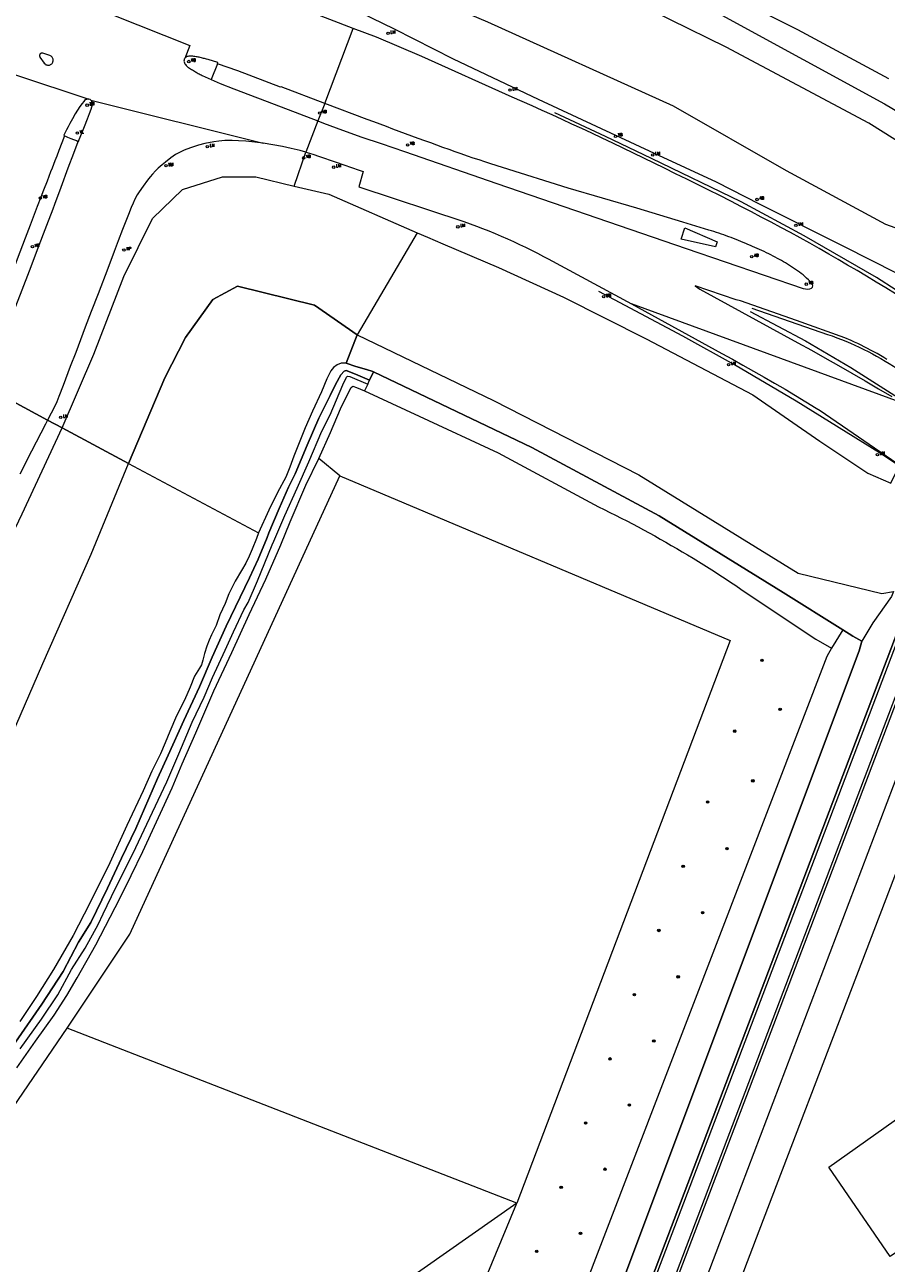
# Model space of a CAD drawing. Header units: metres. Extents: x 138165 to 154469, y 480134 to 494189.
# Tile 878 of 1056: x 148448 to 148623, y 487087 to 487339. Entities that reach past the tile are written whole.
import ezdxf

# ---------------------------------------------------------------- set-up
doc = ezdxf.new("R2010")
doc.units = ezdxf.units.M
doc.header["$LTSCALE"] = 0.001
doc.header["$MEASUREMENT"] = 0
for name, color, linetype, lineweight in [('TOP-L-topo objecten punt', 7, 'Continuous', 0), ('TOP-L-topo objecten vlak', 7, 'Continuous', 0), ('TOP-L-verharding vangrail', 7, 'Continuous', 0)]:
    doc.layers.add(name, color=color, linetype=linetype, lineweight=lineweight)
doc.styles.add('Style-STANDARD', font='STANDARD.shx')

# ---------------------------------------------------------------- blocks, each defined once
blk = doc.blocks.new('24')
at = {"layer": 'TOP-L-topo objecten punt', "color": 7, "linetype": 'Continuous', "lineweight": 0}
for radius in [0.025, 0.0182, 0.0115, 0.005]:
    blk.add_circle((0, 0), radius, dxfattribs=at)
blk = doc.blocks.new('16')
at = {"layer": 'TOP-L-topo objecten punt', "color": 7, "linetype": 'Continuous', "lineweight": 0}
blk.add_circle((0, 0), 0.025, dxfattribs=at)
at = {"layer": 'TOP-L-topo objecten punt', "color": 7, "linetype": 'Continuous', "lineweight": 0, "style": 'Style-STANDARD'}
blk.add_text('LM', height=0.06, dxfattribs=at).set_placement((0.0483, 0))
blk = doc.blocks.new('15')
at = {"layer": 'TOP-L-topo objecten punt', "color": 7, "linetype": 'Continuous', "lineweight": 0}
blk.add_circle((0, 0), 0.025, dxfattribs=at)
at = {"layer": 'TOP-L-topo objecten punt', "color": 7, "linetype": 'Continuous', "lineweight": 0, "style": 'Style-STANDARD'}
blk.add_text('VL', height=0.06, dxfattribs=at).set_placement((0.0483, 0))
blk = doc.blocks.new('17')
at = {"layer": 'TOP-L-topo objecten punt', "color": 7, "linetype": 'Continuous', "lineweight": 0}
blk.add_circle((0, 0), 0.025, dxfattribs=at)
at = {"layer": 'TOP-L-topo objecten punt', "color": 7, "linetype": 'Continuous', "lineweight": 0, "style": 'Style-STANDARD'}
blk.add_text('HP', height=0.06, dxfattribs=at).set_placement((0.0483, 0))
blk = doc.blocks.new('14')
at = {"layer": 'TOP-L-topo objecten punt', "color": 7, "linetype": 'Continuous', "lineweight": 0}
blk.add_circle((0, 0), 0.025, dxfattribs=at)
at = {"layer": 'TOP-L-topo objecten punt', "color": 7, "linetype": 'Continuous', "lineweight": 0, "style": 'Style-STANDARD'}
blk.add_text('VB', height=0.06, dxfattribs=at).set_placement((0.0483, 0))
blk = doc.blocks.new('11')
at = {"layer": 'TOP-L-topo objecten punt', "color": 7, "linetype": 'Continuous', "lineweight": 0}
blk.add_circle((0, 0), 0.025, dxfattribs=at)
at = {"layer": 'TOP-L-topo objecten punt', "color": 7, "linetype": 'Continuous', "lineweight": 0, "style": 'Style-STANDARD'}
blk.add_text('AB', height=0.06, dxfattribs=at).set_placement((0.0483, 0))

msp = doc.modelspace()

# ---------------------------------------------------------------- linework, layer by layer
at = {"layer": 'TOP-L-topo objecten vlak', "flags": 128}
for points in [[(148748.74, 487411.24), (148743.75, 487416.45), (148733.7, 487417.71), (148651.32, 487387.47), (148622.8, 487377.32), (148590.96, 487365.71), (148564.59, 487356.74), (148560.76, 487354.93), (148567.44, 487351.74), (148570.39, 487350.34), (148589.69, 487341.21), (148622.82, 487323.19), (148646.97, 487308.89), (148649.48, 487307.41), (148653.44, 487305.07)], [(148623.75, 487328.26), (148605.16, 487338.28), (148577.33, 487352.16), (148572.33, 487354.44), (148579.2, 487356.67), (148622.02, 487371.74), (148661.88, 487386.29)], [(148631.95, 487286.33), (148625.26, 487288.66), (148614.66, 487294.03), (148597.53, 487302.7), (148588.62, 487307.22), (148575.98, 487313.03), (148552.31, 487324.03), (148535.02, 487332.3), (148522.96, 487338.41), (148507.15, 487346.11), (148503.15, 487349.03), (148508.46, 487361.23), (148508.88, 487364.57), (148513.63, 487375.33), (148503.3, 487376.78), (148501.92, 487373.33), (148497.23, 487373.56), (148502.27, 487381.81), (148502.29, 487381.83), (148502.43, 487381.83), (148517.61, 487381.96), (148521.58, 487380.44)], [(148639.7, 487292.67), (148623.1, 487298.63), (148602.87, 487309.56), (148579.85, 487322.67), (148542.01, 487339.78), (148523.01, 487347.86), (148524.32, 487363.08)], [(148643.23, 487304.47), (148619.62, 487319.27), (148590.54, 487334.74), (148567.9, 487345.9), (148544.71, 487353.17), (148524.32, 487363.08)], [(148454.72, 487345.64), (148481.26, 487335.09), (148480.2, 487332.44)], [(148514.57, 487338.55), (148505.93, 487341.88), (148490.76, 487347.57)], [(148508.73, 487323.26), (148514.57, 487338.55)], [(148625.09, 487284.46), (148623.12, 487285.67), (148621.14, 487286.87), (148619.15, 487288.07), (148617.25, 487289.21), (148615.33, 487290.34), (148613.41, 487291.46), (148611.49, 487292.58), (148609.56, 487293.68), (148607.62, 487294.78), (148605.68, 487295.86), (148603.7, 487296.94), (148601.71, 487298.01), (148599.72, 487299.07), (148597.72, 487300.12), (148595.72, 487301.16), (148593.72, 487302.2), (148591.49, 487303.35), (148589.25, 487304.48), (148587.01, 487305.61), (148584.76, 487306.73), (148582.52, 487307.84), (148580.26, 487308.95), (148578.01, 487310.05), (148575.9, 487311.09), (148573.79, 487312.12), (148571.68, 487313.14), (148569.56, 487314.17), (148567.44, 487315.18), (148565.32, 487316.19), (148563.19, 487317.19), (148561.17, 487318.14), (148559.14, 487319.07), (148557.12, 487320.01), (148555.09, 487320.93), (148553.05, 487321.85), (148551.02, 487322.76), (148548.98, 487323.67), (148546.94, 487324.57), (148528.52, 487332.83), (148523.91, 487334.82), (148519.26, 487336.73), (148514.57, 487338.55)], [(148430.66, 487334.04), (148460.68, 487324.13)], [(148450.7, 487332.7), (148451.58, 487331.43), (148451.79, 487331.23), (148451.92, 487331.15), (148452.06, 487331.09), (148452.21, 487331.05), (148452.35, 487331.03), (148452.5, 487331.03), (148452.63, 487331.06), (148452.75, 487331.1), (148452.87, 487331.16), (148452.99, 487331.23), (148453.09, 487331.32), (148453.18, 487331.42), (148453.25, 487331.52), (148453.31, 487331.64), (148453.35, 487331.77), (148453.38, 487331.9), (148453.39, 487332.04), (148453.38, 487332.17), (148453.36, 487332.31), (148453.31, 487332.43), (148453.25, 487332.56), (148453.17, 487332.68), (148453.07, 487332.79), (148452.96, 487332.89), (148452.84, 487332.97), (148452.71, 487333.03), (148451.3, 487333.49), (148451.19, 487333.52), (148451.13, 487333.53), (148451.08, 487333.52), (148451.02, 487333.52), (148450.97, 487333.5), (148450.92, 487333.48), (148450.86, 487333.45), (148450.81, 487333.42), (148450.77, 487333.38), (148450.73, 487333.33), (148450.69, 487333.28), (148450.66, 487333.23), (148450.64, 487333.18), (148450.62, 487333.12), (148450.62, 487333.06), (148450.61, 487333), (148450.62, 487332.93), (148450.63, 487332.87), (148450.65, 487332.81), (148450.67, 487332.75), (148450.7, 487332.7)], [(148480.2, 487332.44), (148480.12, 487332.27), (148480.06, 487332.08), (148480.04, 487331.9), (148480.07, 487331.7), (148480.15, 487331.52), (148480.25, 487331.34), (148480.36, 487331.17), (148480.49, 487330.99), (148480.64, 487330.83), (148480.81, 487330.68), (148481, 487330.55), (148481.19, 487330.42), (148481.39, 487330.31), (148481.59, 487330.19), (148481.79, 487330.08), (148481.99, 487329.96), (148482.18, 487329.84), (148482.37, 487329.72), (148482.56, 487329.6), (148482.76, 487329.49), (148482.95, 487329.38), (148483.15, 487329.28), (148483.35, 487329.17), (148483.55, 487329.07), (148483.75, 487328.97), (148485.56, 487328.14)], [(148486.89, 487331.34), (148486.93, 487331.61), (148485.01, 487332.18), (148484.62, 487332.29), (148484.43, 487332.34), (148484.23, 487332.4), (148484.04, 487332.44), (148483.82, 487332.5), (148483.6, 487332.55), (148483.38, 487332.6), (148483.17, 487332.65), (148482.95, 487332.7), (148482.73, 487332.74), (148482.5, 487332.78), (148482.28, 487332.81), (148482.06, 487332.84), (148481.86, 487332.86), (148481.65, 487332.89), (148481.45, 487332.91), (148481.24, 487332.92), (148481.04, 487332.9), (148480.84, 487332.85), (148480.65, 487332.79), (148480.47, 487332.71), (148480.32, 487332.58), (148480.2, 487332.44)], [(148486.89, 487331.34), (148485.56, 487328.14)], [(148508.73, 487323.26), (148499.83, 487326.61), (148499.74, 487326.56), (148491.05, 487329.89), (148486.89, 487331.34)], [(148485.56, 487328.14), (148487.43, 487327.29), (148490.21, 487326.21), (148499.87, 487322.54), (148507.36, 487319.69)], [(148460.68, 487324.13), (148460.4, 487324.14), (148460.18, 487324.09), (148460.05, 487324.03), (148459.8, 487323.85), (148459.61, 487323.64), (148459.3, 487323.26), (148458.83, 487322.61), (148458.33, 487321.88), (148457.89, 487321.15), (148457.3, 487320.13), (148456.8, 487319.2), (148456.42, 487318.47), (148456.11, 487317.85), (148455.72, 487317.04), (148455.58, 487316.78), (148455.67, 487316.66)], [(148458.46, 487315.54), (148458.56, 487315.51), (148458.71, 487315.94), (148459.23, 487317.23), (148459.77, 487318.56), (148460.4, 487320.15), (148460.78, 487321.2), (148461.11, 487322.09), (148461.26, 487322.6), (148461.37, 487322.99), (148461.42, 487323.26), (148461.36, 487323.53), (148461.28, 487323.7), (148461.08, 487323.92)], [(148461.08, 487323.92), (148460.94, 487324.04), (148460.68, 487324.13)], [(148461.08, 487323.92), (148496.19, 487315.2)], [(148508.73, 487323.26), (148507.36, 487319.69)], [(148507.36, 487319.69), (148508.48, 487319.26), (148512.38, 487317.81), (148516.3, 487316.42), (148520.23, 487315.09), (148525.02, 487313.45), (148543.82, 487306.96), (148582.45, 487293.73), (148606.26, 487285.56), (148607.23, 487285.44), (148607.63, 487285.47), (148607.99, 487285.62), (148608.18, 487285.83), (148608.27, 487286.09), (148608.18, 487286.36), (148608.02, 487286.61), (148607.71, 487287.01), (148607.35, 487287.36), (148606.98, 487287.7), (148606.63, 487288.03), (148606.26, 487288.34), (148605.88, 487288.63), (148605.49, 487288.91), (148605.1, 487289.19), (148604.7, 487289.46), (148604.29, 487289.73), (148603.89, 487289.99), (148603.49, 487290.25), (148603.08, 487290.51), (148602.67, 487290.76), (148602.26, 487291), (148601.85, 487291.24), (148601.43, 487291.47), (148601.01, 487291.7), (148600.58, 487291.93), (148600.16, 487292.15), (148599.7, 487292.39), (148599.24, 487292.62), (148598.78, 487292.85), (148598.32, 487293.08), (148597.85, 487293.3), (148597.39, 487293.51), (148596.92, 487293.73), (148596.44, 487293.93), (148595.97, 487294.14), (148595.5, 487294.34), (148595.02, 487294.55), (148594.55, 487294.75), (148594.06, 487294.95), (148593.57, 487295.15), (148593.07, 487295.35), (148592.58, 487295.54), (148592.08, 487295.73), (148591.59, 487295.92), (148591.09, 487296.11), (148590.59, 487296.29), (148590.09, 487296.47), (148589.59, 487296.65), (148589.08, 487296.82), (148588.58, 487296.99), (148588.08, 487297.16), (148587.57, 487297.32), (148587.07, 487297.48), (148581.71, 487299.1), (148572.34, 487301.95), (148558.38, 487305.97), (148544.96, 487310.18), (148542.57, 487310.95), (148541.38, 487311.34), (148540.19, 487311.74), (148539, 487312.14), (148537.81, 487312.55), (148536.57, 487312.98), (148535.32, 487313.42), (148534.08, 487313.86), (148532.84, 487314.31), (148531.6, 487314.76), (148530.36, 487315.21), (148529.12, 487315.66), (148527.82, 487316.14), (148526.52, 487316.61), (148525.22, 487317.09), (148523.92, 487317.57), (148522.62, 487318.05), (148521.32, 487318.53), (148520.02, 487319.02), (148518.72, 487319.5), (148517.42, 487319.99), (148508.73, 487323.26)], [(148507.36, 487319.69), (148504.92, 487313.31)], [(148455.67, 487316.66), (148455.15, 487315.23), (148454.57, 487313.69), (148454.11, 487312.51), (148453.74, 487311.56), (148453.15, 487310.08), (148452.86, 487309.33), (148452.14, 487307.44), (148451.43, 487305.59), (148450.88, 487304.14), (148450.15, 487302.26), (148448.71, 487298.49), (148447.68, 487295.81), (148446.61, 487292.98), (148445.24, 487289.39), (148444.1, 487286.42), (148442.84, 487283.14), (148441.26, 487279.01), (148440.21, 487276.26), (148439.35, 487274), (148437.29, 487268.66), (148436.69, 487267.08)], [(148439.51, 487265.57), (148440.07, 487267.01), (148441.46, 487270.65), (148443.21, 487275.23), (148444.48, 487278.56), (148445.19, 487280.41), (148446.73, 487284.42), (148448.88, 487290.05), (148450.19, 487293.49), (148452.08, 487298.44), (148453.36, 487301.79), (148453.7, 487302.73), (148455.01, 487306.22), (148456.46, 487310.14), (148457.57, 487313.12), (148458.46, 487315.54)], [(148496.19, 487315.2), (148494.5, 487315.38), (148492.67, 487315.55), (148491.15, 487315.67), (148489.89, 487315.72), (148488.38, 487315.71), (148487.18, 487315.6), (148486.12, 487315.45), (148484.33, 487315.11), (148483.04, 487314.78), (148481.4, 487314.24), (148480.09, 487313.73), (148479.43, 487313.43), (148478.34, 487312.83), (148477.37, 487312.16), (148476.26, 487311.31), (148475.58, 487310.76), (148474.81, 487310.05), (148474.25, 487309.54), (148473.62, 487308.87), (148473.13, 487308.29), (148472.59, 487307.61), (148471.72, 487306.39), (148470.93, 487305.27), (148470.52, 487304.64), (148470.05, 487303.75), (148469.67, 487302.93), (148469.29, 487302.08), (148468.72, 487300.63), (148467.51, 487297.58), (148466.64, 487295.28), (148465.8, 487293.08), (148464.5, 487289.65), (148462.53, 487284.5), (148461.14, 487280.85), (148459.93, 487277.68), (148458.93, 487275.08), (148457.98, 487272.55), (148456.87, 487269.65), (148455.41, 487265.81), (148454.56, 487263.54), (148454.14, 487262.51), (148453.7, 487261.62), (148452.23, 487258.77)], [(148455.67, 487316.66), (148455.91, 487316.57), (148456.32, 487316.4), (148456.97, 487316.14), (148457.5, 487315.93), (148458.12, 487315.68), (148458.46, 487315.54)], [(148504.92, 487313.31), (148503.73, 487313.64), (148501.92, 487314.08), (148500.1, 487314.46), (148498.19, 487314.83), (148496.19, 487315.2)], [(148502.49, 487306.43), (148504.92, 487313.31)], [(148504.92, 487313.31), (148505.61, 487313.12), (148506.54, 487312.84), (148507.47, 487312.54), (148511.1, 487311.28), (148515.79, 487309.7), (148516.58, 487309.42), (148515.67, 487306.24), (148537.08, 487299.21), (148538.37, 487298.75), (148539.65, 487298.28), (148540.93, 487297.79), (148542.2, 487297.29), (148543.46, 487296.77), (148544.72, 487296.23), (148545.98, 487295.69), (148547.22, 487295.12), (148548.46, 487294.55), (148549.7, 487293.96), (148550.92, 487293.35), (148552.14, 487292.73), (148553.35, 487292.09), (148554.32, 487291.58), (148571.27, 487282.42)], [(148455.24, 487257.16), (148461.68, 487272.19), (148467.76, 487288.04), (148473.63, 487299.84), (148479.76, 487305.7), (148487.89, 487308.3), (148494.72, 487308.29), (148502.49, 487306.43)], [(148502.49, 487306.43), (148509.59, 487304.75), (148527.6, 487296.92)], [(148582.13, 487297.94), (148588.73, 487295.07), (148588.43, 487294.04), (148581.37, 487295.63), (148582.13, 487297.94)], [(148527.6, 487296.92), (148515.33, 487276.13)], [(148527.6, 487296.92), (148529.66, 487296.02), (148532.8, 487294.69), (148544.16, 487289.87), (148557.43, 487283.78), (148574.26, 487275.34), (148596, 487263.92), (148609.67, 487254.46), (148619.45, 487247.94), (148624.13, 487245.9), (148625.37, 487248.42)], [(148455.24, 487257.16), (148468.75, 487249.94), (148476.13, 487267.37), (148480.34, 487275.58), (148485.95, 487283.3), (148490.99, 487286.02), (148506.64, 487282.16), (148515.33, 487276.13)], [(148513.1, 487270.36), (148515.33, 487276.13), (148506.64, 487282.16), (148490.99, 487286.02), (148485.95, 487283.3), (148480.34, 487275.58), (148476.13, 487267.37), (148468.75, 487249.94)], [(148623.34, 487271.13), (148622.68, 487271.53), (148622.01, 487271.92), (148621.35, 487272.31), (148620.67, 487272.68), (148620.02, 487273.03), (148619.38, 487273.37), (148618.72, 487273.7), (148618.07, 487274.03), (148617.41, 487274.35), (148616.74, 487274.66), (148616.08, 487274.97), (148614.73, 487275.55), (148604.94, 487279.08), (148593.5, 487283.02), (148592.62, 487283.27), (148584.22, 487286.14), (148585.22, 487285.43), (148605.17, 487274.51), (148607.94, 487272.98), (148610.7, 487271.45), (148613.45, 487269.9), (148616.19, 487268.33), (148618.92, 487266.75), (148621.65, 487265.16), (148624.36, 487263.55)], [(148571.27, 487282.42), (148589.67, 487272.34), (148591.84, 487271.16), (148594, 487269.96), (148596.16, 487268.75), (148598.31, 487267.53), (148600.45, 487266.29), (148602.58, 487265.04), (148604.71, 487263.78), (148606.82, 487262.5), (148608.93, 487261.21), (148609.73, 487260.71), (148625.37, 487250)], [(148626.58, 487262.23), (148571.27, 487282.42)], [(148515.33, 487276.13), (148513.1, 487270.36), (148515.1, 487269.66), (148517.24, 487269.09), (148518.52, 487268.68), (148518.67, 487268.62), (148550.93, 487253.15), (148576.91, 487239.26), (148602.17, 487223.62), (148614.34, 487216.03), (148616.42, 487214.74), (148618.22, 487213.72)], [(148515.33, 487276.13), (148543.13, 487262.77), (148572.78, 487247.61), (148605.24, 487227.56), (148622.29, 487223.47), (148624.67, 487223.88)], [(148445.73, 487132.07), (148451.09, 487139.8), (148455.41, 487146.48), (148458.58, 487152.45), (148461.03, 487156.4), (148464.45, 487163.4), (148467.3, 487169.52), (148470.22, 487175.6), (148474.65, 487185.74), (148476.83, 487190.5), (148480.02, 487197.59), (148483.24, 487204.45), (148485.81, 487210.46), (148488.65, 487216.78), (148493.43, 487226.62), (148495.17, 487230.46), (148496.99, 487234.86), (148497.36, 487235.77), (148499.44, 487240.73), (148501.33, 487245.12), (148502.7, 487247.79), (148505.17, 487253.64), (148507.57, 487259.13), (148509.86, 487263.76), (148510.97, 487266.04), (148512.04, 487267.97), (148512.68, 487268.76), (148513.1, 487268.86), (148515.02, 487268.13), (148517.85, 487266.86), (148518.67, 487268.62), (148518.52, 487268.68), (148517.24, 487269.09), (148515.1, 487269.66), (148513.1, 487270.36)], [(148513.1, 487270.36), (148512.09, 487270.37), (148511.26, 487270.05), (148510.5, 487269.46), (148509.99, 487268.8), (148509.17, 487267.14), (148508.11, 487264.49), (148506.28, 487260.55), (148504.72, 487257.16), (148503.42, 487253.8), (148502.43, 487251.42), (148501.66, 487249.19), (148500.84, 487247.17), (148499.12, 487244.03), (148497.37, 487240.43), (148495.26, 487235.78)], [(148571.51, 487073.62), (148628.79, 487224.25), (148627.89, 487224.6), (148634.99, 487243.23), (148635.89, 487242.88), (148643.97, 487264.14), (148644.49, 487263.93), (148646.94, 487270.39)], [(148517.85, 487266.86), (148515.02, 487268.13), (148513.1, 487268.86), (148512.68, 487268.76), (148512.04, 487267.97), (148510.97, 487266.04), (148509.86, 487263.76), (148507.57, 487259.13), (148505.17, 487253.64), (148502.7, 487247.79), (148501.33, 487245.12), (148499.44, 487240.73), (148497.36, 487235.77), (148496.99, 487234.86), (148495.17, 487230.46), (148493.43, 487226.62), (148488.65, 487216.78), (148485.81, 487210.46), (148483.24, 487204.45), (148480.02, 487197.59), (148476.83, 487190.5), (148474.65, 487185.74), (148470.22, 487175.6), (148467.3, 487169.52), (148464.45, 487163.4), (148461.03, 487156.4), (148458.58, 487152.45), (148455.41, 487146.48), (148451.09, 487139.8), (148445.73, 487132.07)], [(148446.66, 487130.71), (148450.98, 487136.73), (148454.32, 487141.72), (148457.14, 487146.86), (148459.89, 487151.19), (148462.57, 487156.01), (148463.58, 487158.22), (148466.09, 487163.43), (148469.71, 487170.58), (148472.5, 487176.45), (148476.54, 487185.09), (148479, 487190.76), (148481.75, 487197.26), (148484.14, 487202.31), (148485.87, 487206.32), (148488.42, 487211.89), (148490.17, 487215.64), (148492.27, 487220.14), (148493.1, 487221.58), (148495.04, 487226.01), (148498.05, 487233.34), (148498.38, 487234.11), (148500.58, 487239.32), (148503.15, 487244.89), (148505.5, 487250.28), (148508.18, 487256.49), (148509.85, 487259.82), (148512.41, 487265.92), (148513.15, 487267.53), (148513.39, 487267.73), (148513.86, 487267.64), (148517.5, 487266.1)], [(148614.34, 487216.03), (148602.17, 487223.62), (148576.91, 487239.26), (148550.93, 487253.15), (148518.67, 487268.62), (148517.85, 487266.86)], [(148439.51, 487265.57), (148452.23, 487258.77)], [(148452.23, 487258.77), (148439.51, 487265.57)], [(148507.51, 487250.96), (148509.93, 487256.22), (148511.95, 487261.05), (148513.68, 487264.54), (148514.1, 487265.4), (148514.46, 487265.67), (148515.22, 487265.43), (148516.85, 487264.72)], [(148517.5, 487266.1), (148516.85, 487264.72)], [(148517.5, 487266.1), (148517.85, 487266.86)], [(148644.49, 487263.93), (148449.46, 486751.23)], [(148452.97, 486749.97), (148453.42, 486749.77), (148633.35, 487222.65), (148634.28, 487222.32), (148641.34, 487240.89), (148640.43, 487241.28), (148648.52, 487262.62), (148648.03, 487262.79)], [(148452.97, 486749.97), (148648.03, 487262.79)], [(148516.85, 487264.72), (148528.02, 487259.58), (148544.1, 487252.11), (148564.54, 487241.11), (148565.7, 487240.54), (148566.86, 487239.97), (148568.01, 487239.39), (148569.16, 487238.81), (148570.31, 487238.22), (148571.46, 487237.62), (148572.6, 487237.01), (148573.73, 487236.4), (148574.87, 487235.78), (148576, 487235.16), (148577.13, 487234.53), (148578.25, 487233.89), (148579.37, 487233.25), (148580.49, 487232.6), (148581.6, 487231.95), (148582.71, 487231.29), (148583.81, 487230.62), (148584.92, 487229.94), (148586.01, 487229.26), (148587.11, 487228.58), (148588.2, 487227.89), (148589.28, 487227.19), (148590.37, 487226.48), (148591.44, 487225.77), (148592.52, 487225.05), (148593.59, 487224.33), (148594.65, 487223.6), (148608.82, 487214.12), (148612.01, 487212.28)], [(148644.49, 487263.93), (148643.97, 487264.14), (148635.89, 487242.88), (148634.99, 487243.23), (148627.89, 487224.6), (148628.79, 487224.25), (148571.51, 487073.62)], [(148452.23, 487258.77), (148451.81, 487257.94), (148448.99, 487252.41), (148446.62, 487247.76)], [(148452.23, 487258.77), (148455.24, 487257.16)], [(148455.24, 487257.16), (148452.23, 487258.77)], [(148198.9, 487027.14), (148211.81, 487039.76), (148226.07, 487048.78), (148242.77, 487057.57), (148260.91, 487064.25), (148278.07, 487070.43), (148284.92, 487074.37), (148302.61, 487081.22), (148323.08, 487088.43), (148339.1, 487095.51), (148355.09, 487105.23), (148371.37, 487117.48), (148385.97, 487130.48), (148398.19, 487144.27), (148409.27, 487159.15), (148418.35, 487174.38), (148426.7, 487192.2), (148433.81, 487209.65), (148440.74, 487226.57), (148447.08, 487239.64), (148455.24, 487257.16)], [(148468.75, 487249.94), (148455.24, 487257.16)], [(148198.9, 487027.14), (148212.81, 487036.27), (148229.58, 487046.05), (148242.04, 487052.68), (148258.95, 487059.66), (148273.82, 487064.99), (148292.81, 487069.72), (148312.78, 487075.53), (148327.57, 487080.02), (148340.54, 487085.39), (148353.73, 487092.16), (148366.09, 487099.95), (148378.58, 487109.26), (148388.93, 487118.11), (148403.4, 487131.17), (148415.35, 487144.28), (148424.91, 487158.15), (148436.6, 487177.33), (148443.98, 487192.44), (148451.31, 487209.21), (148461.12, 487231.47), (148468.75, 487249.94)], [(148446, 487126.84), (148449.76, 487132.25), (148453.62, 487137.55), (148456.17, 487141.53), (148458.3, 487145.17), (148462.08, 487151.9), (148467, 487161.29), (148469.3, 487165.99), (148471.67, 487170.86), (148477.62, 487183.88), (148479.71, 487188.76), (148482.45, 487195.07), (148486.11, 487203.62), (148489.81, 487211.43), (148493.35, 487219.13), (148496.74, 487226.35), (148499.76, 487233.38), (148501.68, 487238.05), (148504.92, 487245.48), (148507.51, 487250.96)], [(148468.75, 487249.94), (148495.26, 487235.78)], [(148511.84, 487247.44), (148507.51, 487250.96)], [(148456.23, 487134.88), (148469.01, 487154.04), (148511.84, 487247.44)], [(148511.84, 487247.44), (148591.36, 487213.86), (148547.88, 487099.23)], [(148495.26, 487235.78), (148494.8, 487234.62), (148493.96, 487232.44), (148493.36, 487231.05), (148492.66, 487229.65), (148491.75, 487228.14), (148490.49, 487225.93), (148489.2, 487223.38), (148488.42, 487221.39), (148487.37, 487219.08), (148486.6, 487216.89), (148485.66, 487215.01), (148485.18, 487213.92), (148484.68, 487212.74), (148484.26, 487211.23), (148483.89, 487209.87), (148483.76, 487209.37), (148483.59, 487208.91), (148483.18, 487208.21), (148482.21, 487206.58), (148481.29, 487204.37), (148480.14, 487201.71), (148478.55, 487198.53), (148477.17, 487195.31), (148476.23, 487193.02), (148475.23, 487190.8), (148473.5, 487187.28), (148471.71, 487183.22), (148468.37, 487176.18), (148464.92, 487168.59), (148460.8, 487160.25), (148457.45, 487153.8), (148453.42, 487146.89), (148449.96, 487141.34), (148446.57, 487136.29)], [(148624.67, 487223.88), (148624.25, 487222.83), (148620.48, 487217.44), (148618.22, 487213.72)], [(148567.09, 487076.91), (148617.68, 487211.79), (148618.22, 487213.72), (148616.42, 487214.74), (148614.34, 487216.03)], [(148614.34, 487216.03), (148612.01, 487212.28)], [(148612.01, 487212.28), (148611.1, 487210.58), (148560.64, 487079.51), (148567.09, 487076.91)], [(148618.22, 487213.72), (148617.68, 487211.79), (148567.09, 487076.91)], [(148632.36, 487204.57), (148591.04, 487095.92), (148554.57, 487000), (148508.06, 486873.8)], [(148513.55, 486873.81), (148516.49, 486881.35), (148597.31, 487093.64), (148637.1, 487197.65)], [(148240.81, 487014.78), (148246.06, 487016.64), (148329.57, 487037.43), (148382.9, 487061.21), (148416.11, 487085.66), (148444.26, 487117.4), (148456.23, 487134.88)], [(148547.88, 487099.23), (148456.23, 487134.88)], [(148623.97, 487088.43), (148611.49, 487106.59), (148643.99, 487129.61), (148656.92, 487110.99), (148623.97, 487088.43)], [(148547.88, 487099.23), (148302.25, 486927.16)], [(148541.66, 487084.17), (148547.88, 487099.23)]]:
    msp.add_lwpolyline(points, dxfattribs=at)
at = {"layer": 'TOP-L-verharding vangrail', "flags": 128}
for points in [[(148638.61, 487276.36), (148629.25, 487282.64), (148621.2, 487287.83), (148606.5, 487296.28), (148593.6, 487303.21), (148575.34, 487312.07), (148566, 487316.53), (148555.63, 487321.32)], [(148627.89, 487248.11), (148621.84, 487252.06), (148604.84, 487262.61), (148592.24, 487270.05), (148581.75, 487275.83), (148564.62, 487284.94)], [(148595.46, 487280.89), (148606.74, 487274.9), (148615.95, 487269.48), (148624.98, 487263.8), (148632.01, 487259.15)], [(148595.83, 487281.53), (148611.26, 487276.22), (148612.2, 487275.89), (148613.13, 487275.54), (148614.06, 487275.18), (148614.98, 487274.81), (148615.9, 487274.42), (148616.8, 487274.01), (148617.71, 487273.59), (148618.6, 487273.16), (148619.49, 487272.71), (148620.37, 487272.25), (148621.24, 487271.78), (148622.11, 487271.28), (148622.97, 487270.78), (148623.82, 487270.26), (148624.66, 487269.73), (148625.49, 487269.19), (148625.69, 487269.05), (148631.86, 487265.07), (148633.8, 487263.82)]]:
    msp.add_lwpolyline(points, dxfattribs=at)

# ---------------------------------------------------------------- block references
at = {"layer": 'TOP-L-topo objecten punt', "xscale": 10, "yscale": 10, "zscale": 10}
for name, p in [('16', (148521.66, 487337.52)), ('15', (148481.03, 487331.79)), ('15', (148481.03, 487331.79)), ('11', (148481.03, 487331.79)), ('14', (148481.03, 487331.79)), ('16', (148546.52, 487325.99)), ('16', (148460.32, 487322.9)), ('11', (148460.32, 487322.9)), ('14', (148460.32, 487322.9)), ('14', (148507.72, 487321.3)), ('15', (148458.33, 487317.23)), ('15', (148458.33, 487317.23)), ('14', (148525.63, 487314.81)), ('14', (148568.02, 487316.57)), ('16', (148484.81, 487314.44)), ('16', (148575.6, 487312.77)), ('16', (148476.4, 487310.58)), ('15', (148476.4, 487310.58)), ('15', (148476.4, 487310.58)), ('14', (148504.44, 487312.17)), ('16', (148510.58, 487310.28)), ('14', (148450.77, 487303.99)), ('11', (148596.87, 487303.69)), ('16', (148535.88, 487298.13)), ('16', (148604.78, 487298.44)), ('14', (148449.17, 487294.07)), ('17', (148467.8, 487293.4)), ('11', (148595.77, 487292.04)), ('14', (148606.9, 487286.45)), ('16', (148565.61, 487283.88)), ('14', (148565.61, 487283.88)), ('16', (148591.07, 487270.06)), ('16', (148454.92, 487259.32)), ('16', (148621.41, 487251.74)), ('24', (148597.86, 487209.83)), ('24', (148601.57, 487199.83)), ('24', (148592.32, 487195.4)), ('24', (148596, 487185.28)), ('24', (148586.78, 487180.97)), ('24', (148590.73, 487171.48)), ('24', (148581.81, 487167.89)), ('24', (148585.76, 487158.42)), ('24', (148576.84, 487154.81)), ('24', (148580.79, 487145.36)), ('24', (148571.87, 487141.73)), ('24', (148575.82, 487132.3)), ('24', (148566.9, 487128.65)), ('24', (148570.85, 487119.24)), ('24', (148561.93, 487115.57)), ('24', (148565.87, 487106.18)), ('24', (148556.94, 487102.5)), ('24', (148560.88, 487093.11)), ('24', (148551.96, 487089.43))]:
    msp.add_blockref(name, p, dxfattribs=at)

doc.saveas('drawing.dxf')
